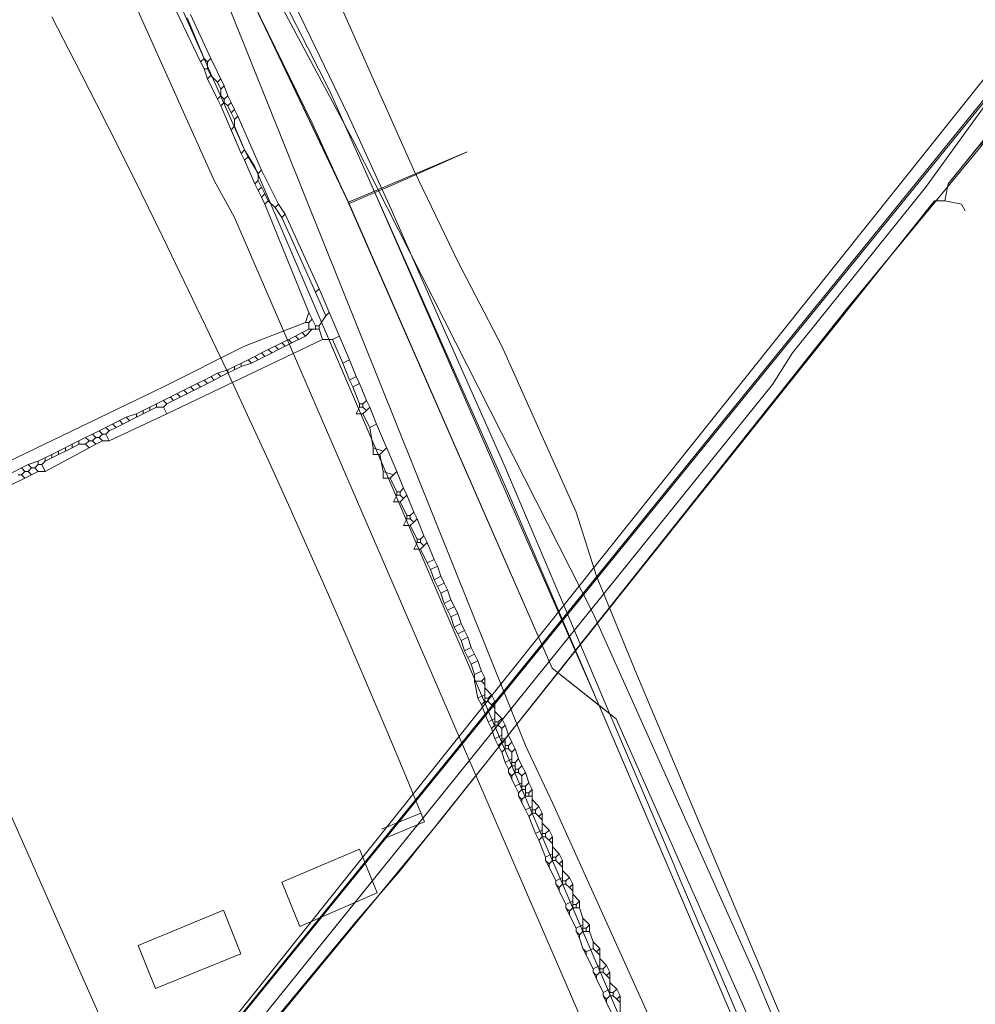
# Model space of a CAD drawing. Header units: metres. Extents: x 92810 to 93633, y 464687 to 465459.
# Tile 314 of 325: x 93539 to 93559, y 465242 to 465263. Entities that reach past the tile are written whole.
import ezdxf
from ezdxf.lldxf.tags import DXFTag

# ---------------------------------------------------------------- set-up
doc = ezdxf.new("R2010")
doc.units = ezdxf.units.M
for name, color, linetype, lineweight, transparency in [('B-OI-KL-DATA_BT NEDERLAND-G', 90, 'SI_B_DATA_BT_NEDERLAND', 18, 0.4), ('B-OI-KL-DATA_KPN-G', 90, 'SI_B_DATA_KPN', 18, 0.4), ('B-OI-KL-DATA_PRORAIL-G', 90, 'SI_B_DATA_PRORAIL', 18, 0.4), ('B-OI-KL-DATA_RELINED-G', 90, 'SI_B_DATA_RELINED', 18, 0.4), ('B-OI-KL-DATA_ZIGGO BV-G', 90, 'SI_B_DATA_ZIGGO', 18, 0.4), ('B-OI-KL-ET_LS_LIANDER-G', 190, 'SI_B_ET_LS_LIANDER', 18, 0.4), ('B-OI-KL-ET_LS_PRORAIL-G', 190, 'SI_B_ET_LS_PRORAIL', 18, 0.4), ('B-OI-KL-ET_MS_LIANDER-G', 130, 'SI_B_ET_MS_LIANDER', 18, 0.4), ('B-OI-KL-ET_MS_PRORAIL-G', 130, 'SI_B_ET_MS_PRORAIL', 18, 0.4), ('B-OI-KL-GAS_HD_LIANDER-G', 30, 'SI_B_GAS_HD_LIANDER', 18, 0.4), ('B-OI-KL-GAS_LD_LIANDER-G', 30, 'SI_B_GAS_LD_LIANDER', 18, 0.4), ('B-OI-KL-GAS_LD_PRORAIL-G', 30, 'SI_B_GAS_LD_PRORAIL', 18, 0.4), ('B-WE-KL-ET_LS-G', 190, 'KL-LS-N', 18, 0.4)]:
    doc.layers.add(name, color=color, linetype=linetype, lineweight=lineweight, transparency=transparency)
doc.styles.get("Standard").update_dxf_attribs({"font": 'isocp.shx'})
tags = doc.linetypes.add('KL-LS-N', pattern='A,4,-1,[103,NLCS.SHX,S=0.75,R=0,X=0,Y=0],-1,4,-1,["L",Standard,S=1,R=0,X=0,Y=-0.5],-2', length=13).pattern_tags.tags
tags[18] = DXFTag(74, 10)
doc.linetypes.add('SI_B_DATA_BT_NEDERLAND', pattern='A,5,-2,["BTN",Standard,S=1.5,R=0,X=-0.51,Y=-0.75],-7', length=14)
doc.linetypes.add('SI_B_DATA_KPN', pattern='A,5,-2,["KPN",Standard,S=1.5,R=0,X=-0.51,Y=-0.75],-8', length=15)
doc.linetypes.add('SI_B_DATA_PRORAIL', pattern='A,5,-2,["PRO-DATA",Standard,S=1.5,R=0,X=-0.51,Y=-0.75],-13', length=20)
doc.linetypes.add('SI_B_DATA_RELINED', pattern='A,5,-2,["REL-DATA",Standard,S=1.5,R=0,X=-0.51,Y=-0.75],-13', length=20)
doc.linetypes.add('SI_B_DATA_ZIGGO', pattern='A,5,-2,["ZIGGO",Standard,S=1.5,R=0,X=-0.51,Y=-0.75],-9', length=16)
doc.linetypes.add('SI_B_ET_LS_LIANDER', pattern='A,5,-2,["LI-LS",Standard,S=1.5,R=0,X=-0.51,Y=-0.75],-10', length=17)
doc.linetypes.add('SI_B_ET_LS_PRORAIL', pattern='A,5,-2,["PRO-LS",Standard,S=1.5,R=0,X=-0.51,Y=-0.75],-11', length=18)
doc.linetypes.add('SI_B_ET_MS_LIANDER', pattern='A,5,-2,["LI-MS",Standard,S=1.5,R=0,X=-0.51,Y=-0.75],-10', length=17)
doc.linetypes.add('SI_B_ET_MS_PRORAIL', pattern='A,5,-2,["PRO-MS",Standard,S=1.5,R=0,X=-0.51,Y=-0.75],-11', length=18)
doc.linetypes.add('SI_B_GAS_HD_LIANDER', pattern='A,5,-2,["LI-G-HD",Standard,S=1.5,R=0,X=-0.51,Y=-0.75],-11', length=18)
doc.linetypes.add('SI_B_GAS_LD_LIANDER', pattern='A,5,-2,["LI-G-LD",Standard,S=1.5,R=0,X=-0.51,Y=-0.75],-11', length=18)
doc.linetypes.add('SI_B_GAS_LD_PRORAIL', pattern='A,5,-2,["PRO-G-LD",Standard,S=1.5,R=0,X=-0.51,Y=-0.75],-12', length=19)

msp = doc.modelspace()

# ---------------------------------------------------------------- linework, layer by layer
at = {"layer": 'B-OI-KL-DATA_BT NEDERLAND-G', "flags": 128}
for points in [[(93554.47, 465254.94), (93554.89, 465255.61), (93557.7, 465259.1), (93564, 465267.8), (93575.2, 465281.7), (93583, 465290.8), (93593.9, 465305.5), (93601.6, 465314.4), (93607.8, 465322.3), (93609.881, 465324.861)], [(93449.45, 465144.86), (93449.2, 465142.6), (93450.7, 465141.6), (93457.7, 465136.81), (93459.84, 465138.95), (93462.9, 465142.6), (93497.1, 465184.7), (93498.1, 465186), (93523.5, 465217.3), (93528.8, 465223.9), (93529.6, 465224.1), (93530.32, 465225), (93554.47, 465254.94)], [(93529.6, 465224.1), (93530.322, 465225.004), (93554.47, 465254.94)]]:
    msp.add_lwpolyline(points, dxfattribs=at)
at = {"layer": 'B-OI-KL-DATA_KPN-G', "flags": 128}
for points in [[(93536.179, 465276.679), (93540.607, 465268.679), (93541.107, 465267.607), (93549.25, 465247.321), (93549.821, 465246.107), (93555.536, 465233.464)], [(93536.25, 465276.75), (93536.393, 465276.75), (93536.464, 465276.607), (93543.321, 465264.393), (93545.607, 465260.107), (93550.679, 465250.107), (93551.321, 465248.679), (93554.107, 465242.464), (93555.75, 465238.536), (93557.036, 465235.321)]]:
    msp.add_lwpolyline(points, dxfattribs=at)
at = {"layer": 'B-OI-KL-DATA_PRORAIL-G', "flags": 128}
msp.add_lwpolyline([(93450.179, 465128.464), (93450.464, 465128.607), (93451.893, 465130.536), (93452.536, 465131.25), (93479.893, 465163.107), (93488.893, 465173.821), (93489.321, 465174.25), (93491.821, 465176.036), (93492.107, 465176.321), (93499.536, 465185.75), (93511.179, 465201.464), (93516.179, 465208.393), (93516.393, 465208.607), (93521.964, 465215.821), (93522.25, 465216.107), (93529.321, 465223.536), (93533.607, 465228.964), (93536.107, 465231.964), (93547.464, 465245.75), (93556.036, 465256.536), (93558.75, 465259.821), (93570.464, 465274.25), (93576.036, 465281.179), (93576.536, 465282.25), (93576.75, 465282.536), (93580.464, 465287.679), (93582.25, 465290.464), (93582.893, 465291.321), (93587.107, 465295.679), (93591.821, 465302.107), (93592.321, 465302.679), (93606.607, 465320.821), (93608.821, 465323.536), (93609.821, 465324.679), (93609.821, 465324.893)], dxfattribs=at)
at = {"layer": 'B-OI-KL-DATA_RELINED-G', "flags": 128}
msp.add_lwpolyline([(93501.384, 465188.903), (93526.4, 465220.65), (93609.739, 465325.027)], dxfattribs=at)
at = {"layer": 'B-OI-KL-DATA_ZIGGO BV-G', "flags": 128}
for points in [[(93546.069, 465258.994), (93545.112, 465261.145), (93540.023, 465271.177), (93528.678, 465291.644)], [(93544.75, 465260.455), (93541.326, 465267.462), (93538.802, 465272.23), (93528.873, 465289.929)], [(93538.802, 465272.23), (93542.468, 465265.178), (93545.513, 465258.788), (93549.813, 465248.951)], [(93542.468, 465265.178), (93545.481, 465258.857)], [(93545.112, 465261.145), (93548.853, 465252.739), (93567.395, 465209.384)], [(93545.481, 465258.857), (93544.75, 465260.455)], [(93545.513, 465258.788), (93548.018, 465259.853)], [(93546.614, 465259.224), (93548.018, 465259.853)], [(93546.239, 465259.066), (93546.614, 465259.224)], [(93545.526, 465258.766), (93546.069, 465258.994)], [(93546.069, 465258.994), (93546.239, 465259.066)], [(93550.81, 465248.163), (93546.069, 465258.994)], [(93545.523, 465258.765), (93545.481, 465258.857)], [(93545.481, 465258.857), (93549.813, 465248.951)], [(93545.526, 465258.766), (93545.523, 465258.765)], [(93545.798, 465258.137), (93545.523, 465258.765)], [(93550.81, 465248.163), (93549.813, 465248.951), (93545.798, 465258.137)], [(93549.813, 465248.951), (93551.167, 465247.881)], [(93568.597, 465203.379), (93567.395, 465209.384), (93550.81, 465248.163)], [(93551.44, 465247.265), (93551.167, 465247.881), (93550.81, 465248.163)], [(93551.167, 465247.881), (93563.713, 465219.587), (93567.122, 465210.573)], [(93563.713, 465219.587), (93551.44, 465247.265)]]:
    msp.add_lwpolyline(points, dxfattribs=at)
at = {"layer": 'B-OI-KL-ET_LS_LIANDER-G'}
for p, q in [((93541.964, 465262.964), (93543.321, 465259.893)), ((93543.321, 465259.893), (93543.536, 465259.536)), ((93543.536, 465259.536), (93555.893, 465230.75)), ((93534.821, 465253.893), (93541.464, 465238.893))]:
    msp.add_line(p, q, dxfattribs=at)
at = {"layer": 'B-OI-KL-ET_LS_PRORAIL-G', "flags": 128}
for points in [[(93576.25, 465281.893), (93575.75, 465281.679), (93527.964, 465222.821), (93527.607, 465222.464), (93521.393, 465215.893), (93520.393, 465214.679), (93514.25, 465219.536), (93508.893, 465213.821), (93492.179, 465192.393)], [(93559.321, 465260.179), (93559.036, 465260.179), (93558.821, 465259.964), (93558.179, 465259.179), (93558.107, 465258.821)], [(93558.107, 465258.821), (93557.893, 465258.821), (93546.607, 465244.679), (93545.679, 465243.607), (93537.393, 465233.607), (93529.321, 465223.536), (93528.964, 465223.179), (93521.964, 465215.821), (93516.036, 465208.179), (93500.393, 465186.893), (93500.393, 465186.75), (93500.536, 465186.464), (93499.536, 465185.107), (93499.25, 465184.893), (93498.964, 465185.036)], [(93558.107, 465258.821), (93558.464, 465258.75), (93558.536, 465258.607)]]:
    msp.add_lwpolyline(points, dxfattribs=at)
at = {"layer": 'B-OI-KL-ET_MS_LIANDER-G'}
for p, q in [((93542.607, 465261.821), (93542.893, 465261.25)), ((93542.821, 465260.821), (93543.25, 465259.821)), ((93544.893, 465256.964), (93545.536, 465255.464)), ((93544.679, 465256.464), (93544.821, 465256.179)), ((93544.393, 465255.964), (93543.821, 465255.679)), ((93544.607, 465255.964), (93544.321, 465255.821)), ((93544.179, 465255.75), (93543.75, 465255.536)), ((93543.393, 465255.464), (93542.964, 465255.25)), ((93542.75, 465255.179), (93542.464, 465255.036)), ((93543.25, 465255.321), (93542.821, 465255.107)), ((93542.536, 465254.964), (93541.821, 465254.607)), ((93542.179, 465254.893), (93541.464, 465254.536)), ((93540.679, 465254.179), (93540.393, 465254.036)), ((93541.179, 465254.321), (93540.607, 465254.036)), ((93540.25, 465253.964), (93539.821, 465253.75)), ((93546.107, 465254.107), (93546.536, 465253.107)), ((93539.679, 465253.679), (93539.393, 465253.536)), ((93539.25, 465253.464), (93538.964, 465253.321)), ((93539.393, 465253.464), (93539.107, 465253.321)), ((93538.75, 465253.25), (93538.321, 465253.036)), ((93538.679, 465252.964), (93538.393, 465252.821)), ((93547.679, 465250.393), (93547.821, 465250.107)), ((93548.393, 465248.75), (93548.393, 465248.25)), ((93548.607, 465248.25), (93548.607, 465247.75)), ((93548.75, 465247.679), (93548.75, 465247.393)), ((93548.821, 465247.464), (93548.821, 465247.25)), ((93548.964, 465247.179), (93548.964, 465246.893)), ((93549.036, 465246.964), (93549.036, 465246.75)), ((93549.179, 465246.679), (93549.179, 465246.393)), ((93549.25, 465246.464), (93549.25, 465246.25)), ((93549.393, 465246.393), (93549.393, 465245.893)), ((93549.607, 465245.893), (93549.607, 465245.393)), ((93549.821, 465245.393), (93549.821, 465244.893)), ((93550.036, 465244.893), (93550.036, 465244.393)), ((93550.25, 465244.393), (93550.25, 465243.893)), ((93550.107, 465243.893), (93550.321, 465243.464)), ((93550.464, 465243.679), (93550.464, 465243.393)), ((93550.821, 465243.036), (93550.821, 465242.536)), ((93551.036, 465242.536), (93551.036, 465242.036)), ((93551.25, 465242.036), (93551.25, 465241.536))]:
    msp.add_line(p, q, dxfattribs=at)
at = {"layer": 'B-OI-KL-ET_MS_LIANDER-G', "flags": 128}
for points in [[(93541.679, 465263.25), (93542.393, 465261.75)], [(93542.107, 465262.679), (93542.464, 465261.821)], [(93542.179, 465262.75), (93542.607, 465261.821)], [(93542.464, 465261.821), (93542.393, 465261.75)], [(93542.464, 465261.821), (93542.536, 465261.75)], [(93542.607, 465261.821), (93542.536, 465261.75)], [(93542.393, 465261.75), (93542.464, 465261.607)], [(93542.536, 465261.75), (93542.536, 465261.607)], [(93542.464, 465261.607), (93542.536, 465261.607)], [(93542.464, 465261.607), (93542.536, 465261.393)], [(93542.536, 465261.607), (93542.607, 465261.464)], [(93542.607, 465261.464), (93542.536, 465261.393)], [(93542.607, 465261.464), (93542.75, 465261.321)], [(93542.536, 465261.393), (93542.75, 465260.964)], [(93542.821, 465261.393), (93542.75, 465261.321)], [(93542.75, 465261.321), (93542.821, 465261.179)], [(93542.893, 465261.25), (93542.821, 465261.179)], [(93542.893, 465261.25), (93542.964, 465261.036)], [(93542.821, 465261.036), (93542.75, 465260.964)], [(93542.821, 465261.179), (93542.821, 465261.036)], [(93542.821, 465261.036), (93542.893, 465260.964)], [(93542.964, 465261.036), (93542.893, 465260.964)], [(93542.964, 465261.036), (93543.036, 465260.893)], [(93542.75, 465260.964), (93542.821, 465260.821)], [(93542.893, 465260.893), (93542.821, 465260.821)], [(93542.893, 465260.964), (93542.893, 465260.893)], [(93542.893, 465260.893), (93542.964, 465260.821)], [(93543.036, 465260.893), (93542.964, 465260.821)], [(93542.964, 465260.821), (93543.036, 465260.679)], [(93543.036, 465260.893), (93543.107, 465260.75)], [(93543.107, 465260.75), (93543.036, 465260.679)], [(93543.036, 465260.679), (93543.107, 465260.536)], [(93543.107, 465260.75), (93543.179, 465260.607)], [(93543.179, 465260.607), (93543.107, 465260.536)], [(93543.179, 465260.607), (93543.679, 465259.464)], [(93543.107, 465260.393), (93543.036, 465260.321)], [(93543.107, 465260.536), (93543.107, 465260.393)], [(93543.107, 465260.393), (93543.321, 465259.893)], [(93543.321, 465259.893), (93543.25, 465259.821)], [(93543.25, 465259.821), (93543.321, 465259.679)], [(93543.321, 465259.893), (93543.393, 465259.75)], [(93543.393, 465259.75), (93543.321, 465259.679)], [(93543.393, 465259.75), (93543.607, 465259.393)], [(93543.321, 465259.679), (93543.536, 465259.179)], [(93543.679, 465259.464), (93543.607, 465259.393)], [(93543.607, 465259.393), (93543.607, 465259.25)], [(93543.679, 465259.464), (93544.036, 465258.75)], [(93543.607, 465259.25), (93543.536, 465259.179)], [(93543.536, 465259.179), (93543.607, 465259.036)], [(93543.607, 465259.25), (93543.679, 465259.107)], [(93543.679, 465259.107), (93543.607, 465259.036)], [(93543.607, 465259.036), (93543.679, 465258.893)], [(93543.679, 465259.107), (93543.75, 465258.964)], [(93543.75, 465258.964), (93543.679, 465258.893)], [(93543.75, 465258.964), (93543.821, 465258.821)], [(93543.679, 465258.893), (93543.75, 465258.75)], [(93543.821, 465258.821), (93543.75, 465258.75)], [(93543.75, 465258.75), (93544.679, 465256.464)], [(93543.821, 465258.821), (93543.964, 465258.679)], [(93544.036, 465258.75), (93543.964, 465258.679)], [(93544.036, 465258.75), (93544.179, 465258.536)], [(93543.964, 465258.679), (93544.107, 465258.464)], [(93544.179, 465258.536), (93544.107, 465258.464)], [(93544.179, 465258.536), (93544.893, 465256.964)], [(93544.107, 465258.464), (93544.821, 465256.893)], [(93544.893, 465256.964), (93544.821, 465256.893)], [(93544.821, 465256.893), (93545.036, 465256.393)], [(93544.679, 465256.464), (93544.607, 465256.25)], [(93545.107, 465256.464), (93545.036, 465256.393)], [(93544.607, 465256.25), (93543.321, 465255.75), (93541.607, 465254.893), (93535.964, 465252.179), (93535.964, 465251.893)], [(93544.607, 465256.25), (93544.679, 465256.25)], [(93544.75, 465256.321), (93544.679, 465256.25)], [(93544.679, 465256.25), (93544.679, 465256.107)], [(93545.036, 465256.393), (93544.893, 465256.179)], [(93544.536, 465256.036), (93544.393, 465255.964)], [(93544.679, 465256.107), (93544.536, 465256.036)], [(93544.536, 465256.036), (93544.607, 465255.964)], [(93544.75, 465256.107), (93544.607, 465255.964)], [(93544.679, 465256.107), (93544.893, 465256.107)], [(93544.821, 465256.179), (93544.893, 465256.179)], [(93544.821, 465256.179), (93544.821, 465256.107)], [(93544.893, 465256.179), (93544.893, 465256.107)], [(93544.893, 465256.107), (93544.964, 465255.893)], [(93544.964, 465255.893), (93541.679, 465254.321)], [(93544.107, 465255.821), (93544.179, 465255.75)], [(93544.321, 465255.821), (93544.179, 465255.75)], [(93544.25, 465255.893), (93544.321, 465255.821)], [(93544.393, 465255.964), (93544.464, 465255.893)], [(93544.964, 465255.893), (93545.179, 465255.893)], [(93545.321, 465255.964), (93545.179, 465255.893)], [(93545.179, 465255.893), (93545.393, 465255.393)], [(93543.679, 465255.607), (93543.536, 465255.536)], [(93543.821, 465255.679), (93543.679, 465255.607)], [(93543.679, 465255.607), (93543.75, 465255.536)], [(93543.821, 465255.679), (93543.893, 465255.607)], [(93543.964, 465255.75), (93544.036, 465255.679)], [(93543.25, 465255.393), (93543.25, 465255.321)], [(93543.464, 465255.393), (93543.25, 465255.321)], [(93543.536, 465255.536), (93543.393, 465255.464)], [(93543.393, 465255.464), (93543.464, 465255.393)], [(93543.607, 465255.464), (93543.464, 465255.393)], [(93543.536, 465255.536), (93543.607, 465255.464)], [(93543.75, 465255.536), (93543.607, 465255.464)], [(93545.536, 465255.464), (93545.393, 465255.393)], [(93545.393, 465255.393), (93545.536, 465255.036)], [(93545.536, 465255.464), (93545.679, 465255.107)], [(93542.964, 465255.25), (93542.75, 465255.179)], [(93542.75, 465255.179), (93542.821, 465255.107)], [(93542.964, 465255.25), (93542.964, 465255.179)], [(93543.107, 465255.321), (93543.107, 465255.25)], [(93542.321, 465254.964), (93542.179, 465254.893)], [(93542.464, 465255.036), (93542.321, 465254.964)], [(93542.321, 465254.964), (93542.393, 465254.893)], [(93542.464, 465255.036), (93542.536, 465254.964)], [(93542.679, 465255.036), (93542.536, 465254.964)], [(93542.607, 465255.107), (93542.679, 465255.036)], [(93542.821, 465255.107), (93542.679, 465255.036)], [(93545.679, 465255.107), (93545.536, 465255.036)], [(93545.536, 465255.036), (93545.607, 465254.893)], [(93545.75, 465254.964), (93545.607, 465254.893)], [(93545.679, 465255.107), (93545.75, 465254.964)], [(93545.75, 465254.964), (93545.893, 465254.607)], [(93541.893, 465254.75), (93541.964, 465254.679)], [(93542.036, 465254.821), (93542.107, 465254.75)], [(93542.179, 465254.893), (93542.25, 465254.821)], [(93545.607, 465254.893), (93545.75, 465254.536)], [(93541.607, 465254.607), (93541.679, 465254.536)], [(93541.821, 465254.607), (93541.679, 465254.536)], [(93541.75, 465254.679), (93541.821, 465254.607)], [(93545.893, 465254.607), (93545.821, 465254.536)], [(93545.893, 465254.607), (93545.964, 465254.464)], [(93541.179, 465254.393), (93541.036, 465254.321)], [(93541.321, 465254.464), (93541.179, 465254.393)], [(93541.179, 465254.393), (93541.179, 465254.321)], [(93541.321, 465254.393), (93541.179, 465254.321)], [(93541.464, 465254.536), (93541.321, 465254.464)], [(93541.321, 465254.464), (93541.321, 465254.393)], [(93541.464, 465254.464), (93541.321, 465254.393)], [(93541.464, 465254.536), (93541.464, 465254.464)], [(93541.464, 465254.464), (93541.607, 465254.464)], [(93541.679, 465254.536), (93541.607, 465254.464)], [(93541.607, 465254.464), (93541.679, 465254.321)], [(93545.75, 465254.464), (93545.679, 465254.321), (93545.821, 465254.321)], [(93545.75, 465254.536), (93545.821, 465254.536)], [(93545.75, 465254.536), (93545.75, 465254.464)], [(93545.75, 465254.464), (93545.821, 465254.464)], [(93545.821, 465254.536), (93545.821, 465254.464)], [(93545.821, 465254.464), (93545.893, 465254.393)], [(93545.893, 465254.393), (93545.821, 465254.321)], [(93545.964, 465254.464), (93545.893, 465254.393)], [(93545.964, 465254.464), (93546.107, 465254.107)], [(93541.679, 465254.321), (93540.464, 465253.75)], [(93540.821, 465254.25), (93540.679, 465254.179)], [(93540.679, 465254.179), (93540.75, 465254.107)], [(93541.036, 465254.321), (93540.821, 465254.25)], [(93540.821, 465254.25), (93540.893, 465254.179)], [(93541.036, 465254.321), (93541.036, 465254.25)], [(93545.821, 465254.321), (93545.964, 465254.036)], [(93540.393, 465254.036), (93540.25, 465253.964)], [(93540.25, 465253.964), (93540.321, 465253.893)], [(93540.393, 465254.036), (93540.464, 465253.964)], [(93540.464, 465253.964), (93540.393, 465253.893)], [(93540.607, 465254.036), (93540.464, 465253.964)], [(93540.536, 465254.107), (93540.607, 465254.036)], [(93546.107, 465254.107), (93545.964, 465254.036)], [(93545.964, 465254.036), (93546.036, 465253.607)], [(93539.821, 465253.75), (93539.679, 465253.679)], [(93539.821, 465253.75), (93539.821, 465253.679)], [(93539.964, 465253.821), (93540.036, 465253.75)], [(93540.036, 465253.75), (93539.964, 465253.679)], [(93540.036, 465253.75), (93540.107, 465253.75)], [(93540.107, 465253.893), (93540.179, 465253.821)], [(93540.179, 465253.821), (93540.107, 465253.75)], [(93540.107, 465253.75), (93540.179, 465253.679)], [(93540.179, 465253.821), (93540.25, 465253.821)], [(93540.321, 465253.75), (93540.179, 465253.679)], [(93540.321, 465253.893), (93540.25, 465253.821)], [(93540.25, 465253.821), (93540.321, 465253.75)], [(93540.321, 465253.893), (93540.393, 465253.893)], [(93540.321, 465253.75), (93540.464, 465253.75)], [(93540.393, 465253.893), (93540.464, 465253.75)], [(93540.036, 465253.607), (93539.107, 465253.107)], [(93539.393, 465253.536), (93539.25, 465253.464)], [(93539.393, 465253.536), (93539.393, 465253.464)], [(93539.536, 465253.536), (93539.393, 465253.464)], [(93539.536, 465253.607), (93539.536, 465253.536)], [(93539.679, 465253.607), (93539.536, 465253.536)], [(93539.679, 465253.679), (93539.679, 465253.607)], [(93539.821, 465253.679), (93539.679, 465253.607)], [(93539.821, 465253.679), (93539.964, 465253.679)], [(93539.964, 465253.679), (93540.036, 465253.607)], [(93540.179, 465253.679), (93540.036, 465253.607)], [(93546.036, 465253.607), (93546.25, 465253.536)], [(93546.036, 465253.607), (93546.036, 465253.464), (93546.179, 465253.464)], [(93546.25, 465253.536), (93546.179, 465253.464)], [(93546.321, 465253.607), (93546.25, 465253.536)], [(93538.964, 465253.321), (93538.75, 465253.25)], [(93538.964, 465253.321), (93538.964, 465253.25)], [(93539.107, 465253.321), (93539.036, 465253.25)], [(93539.107, 465253.393), (93539.107, 465253.321)], [(93539.25, 465253.464), (93539.25, 465253.393)], [(93546.179, 465253.464), (93546.25, 465253.107)], [(93538.607, 465253.179), (93538.679, 465253.107)], [(93538.679, 465253.107), (93538.607, 465253.036)], [(93538.679, 465253.107), (93538.75, 465253.107)], [(93538.75, 465253.25), (93538.821, 465253.179)], [(93538.821, 465253.179), (93538.75, 465253.107)], [(93538.75, 465253.107), (93538.821, 465253.036)], [(93538.821, 465253.179), (93538.893, 465253.179)], [(93538.964, 465253.107), (93538.821, 465253.036)], [(93538.964, 465253.25), (93538.893, 465253.179)], [(93538.893, 465253.179), (93538.964, 465253.107)], [(93538.964, 465253.25), (93539.036, 465253.25)], [(93538.964, 465253.107), (93539.107, 465253.107)], [(93539.036, 465253.25), (93539.107, 465253.107)], [(93546.25, 465253.107), (93546.464, 465253.036)], [(93546.25, 465253.107), (93546.25, 465252.964), (93546.393, 465252.964)], [(93546.536, 465253.107), (93546.464, 465253.036)], [(93546.536, 465253.107), (93546.679, 465252.75)], [(93538.536, 465253.036), (93538.607, 465253.036)], [(93538.607, 465253.036), (93538.679, 465252.964)], [(93538.821, 465253.036), (93538.679, 465252.964)], [(93546.464, 465253.036), (93546.393, 465252.964)], [(93546.393, 465252.964), (93546.536, 465252.679)], [(93546.536, 465252.679), (93546.607, 465252.679)], [(93546.536, 465252.679), (93546.536, 465252.607)], [(93546.679, 465252.75), (93546.607, 465252.679)], [(93546.607, 465252.679), (93546.607, 465252.607)], [(93546.679, 465252.75), (93546.75, 465252.607)], [(93546.536, 465252.607), (93546.464, 465252.464), (93546.607, 465252.464)], [(93546.536, 465252.607), (93546.607, 465252.607)], [(93546.607, 465252.607), (93546.679, 465252.536)], [(93546.679, 465252.536), (93546.607, 465252.464)], [(93546.607, 465252.464), (93546.75, 465252.179)], [(93546.75, 465252.607), (93546.679, 465252.536)], [(93546.75, 465252.607), (93546.893, 465252.25)], [(93546.75, 465252.107), (93546.679, 465251.964), (93546.821, 465251.964)], [(93546.75, 465252.179), (93546.821, 465252.179)], [(93546.75, 465252.179), (93546.75, 465252.107)], [(93546.75, 465252.107), (93546.821, 465252.107)], [(93546.893, 465252.25), (93546.821, 465252.179)], [(93546.821, 465252.179), (93546.821, 465252.107)], [(93546.821, 465252.107), (93546.893, 465252.036)], [(93546.893, 465252.25), (93546.964, 465252.107)], [(93546.964, 465252.107), (93546.893, 465252.036)], [(93546.964, 465252.107), (93547.107, 465251.75)], [(93546.893, 465252.036), (93546.821, 465251.964)], [(93546.821, 465251.964), (93546.964, 465251.679)], [(93546.964, 465251.679), (93547.036, 465251.679)], [(93546.964, 465251.679), (93546.964, 465251.607)], [(93547.107, 465251.75), (93547.036, 465251.679)], [(93547.036, 465251.679), (93547.036, 465251.607)], [(93547.107, 465251.75), (93547.179, 465251.607)], [(93546.964, 465251.607), (93546.893, 465251.464), (93547.036, 465251.464)], [(93546.964, 465251.607), (93547.036, 465251.607)], [(93547.036, 465251.607), (93547.107, 465251.536)], [(93547.107, 465251.536), (93547.036, 465251.464)], [(93547.036, 465251.464), (93547.179, 465251.179)], [(93547.179, 465251.607), (93547.107, 465251.536)], [(93547.179, 465251.607), (93547.321, 465251.25)], [(93547.321, 465251.25), (93547.179, 465251.179)], [(93547.321, 465251.25), (93547.393, 465251.107)], [(93547.179, 465251.179), (93547.25, 465251.036)], [(93547.393, 465251.107), (93547.25, 465251.036)], [(93547.25, 465251.036), (93547.321, 465250.821)], [(93547.393, 465251.107), (93547.464, 465250.893)], [(93547.464, 465250.893), (93547.321, 465250.821)], [(93547.321, 465250.821), (93547.393, 465250.679)], [(93547.464, 465250.893), (93547.536, 465250.75)], [(93547.536, 465250.75), (93547.393, 465250.679)], [(93547.393, 465250.679), (93547.464, 465250.536)], [(93547.607, 465250.607), (93547.464, 465250.536)], [(93547.536, 465250.75), (93547.607, 465250.607)], [(93547.607, 465250.607), (93547.679, 465250.393)], [(93547.464, 465250.536), (93547.536, 465250.321)], [(93547.679, 465250.393), (93547.536, 465250.321)], [(93547.536, 465250.321), (93547.607, 465250.179)], [(93547.75, 465250.25), (93547.607, 465250.179)], [(93547.607, 465250.179), (93547.679, 465250.036)], [(93547.821, 465250.107), (93547.679, 465250.036)], [(93547.679, 465250.036), (93547.75, 465249.821)], [(93547.821, 465250.107), (93547.893, 465249.893)], [(93547.893, 465249.893), (93547.75, 465249.821)], [(93547.75, 465249.821), (93547.821, 465249.679)], [(93547.893, 465249.893), (93547.964, 465249.75)], [(93547.964, 465249.75), (93547.821, 465249.679)], [(93547.821, 465249.679), (93547.893, 465249.536)], [(93548.036, 465249.607), (93547.893, 465249.536)], [(93547.964, 465249.75), (93548.036, 465249.607)], [(93548.036, 465249.607), (93548.107, 465249.393)], [(93547.893, 465249.536), (93547.964, 465249.321)], [(93548.107, 465249.393), (93547.964, 465249.321)], [(93548.107, 465249.393), (93548.179, 465249.25)], [(93547.964, 465249.321), (93548.036, 465249.179)], [(93548.179, 465249.25), (93548.036, 465249.179)], [(93548.036, 465249.179), (93548.107, 465249.036)], [(93548.179, 465249.25), (93548.25, 465249.107)], [(93548.25, 465249.107), (93548.107, 465249.036)], [(93548.107, 465249.036), (93548.179, 465248.821)], [(93548.25, 465249.107), (93548.321, 465248.893)], [(93548.321, 465248.893), (93548.179, 465248.821)], [(93548.179, 465248.821), (93548.179, 465248.679)], [(93548.321, 465248.893), (93548.393, 465248.75)], [(93548.393, 465248.75), (93548.321, 465248.679)], [(93548.179, 465248.679), (93548.321, 465248.679)], [(93548.179, 465248.679), (93548.25, 465248.321)], [(93548.321, 465248.679), (93548.393, 465248.607)], [(93548.393, 465248.536), (93548.536, 465248.393)], [(93548.393, 465248.393), (93548.25, 465248.321)], [(93548.25, 465248.321), (93548.321, 465248.179)], [(93548.393, 465248.321), (93548.464, 465248.321)], [(93548.536, 465248.393), (93548.464, 465248.321)], [(93548.464, 465248.321), (93548.464, 465248.25)], [(93548.536, 465248.393), (93548.607, 465248.25)], [(93548.393, 465248.25), (93548.321, 465248.179)], [(93548.321, 465248.179), (93548.464, 465247.821)], [(93548.393, 465248.25), (93548.464, 465248.25)], [(93548.464, 465248.25), (93548.536, 465248.179)], [(93548.607, 465248.25), (93548.536, 465248.179)], [(93548.536, 465248.179), (93548.607, 465248.107)], [(93548.607, 465247.893), (93548.464, 465247.821)], [(93548.607, 465248.036), (93548.75, 465247.893)], [(93548.75, 465247.893), (93548.679, 465247.821)], [(93548.75, 465247.893), (93548.821, 465247.75)], [(93548.464, 465247.821), (93548.536, 465247.679)], [(93548.607, 465247.75), (93548.536, 465247.679)], [(93548.607, 465247.821), (93548.679, 465247.821)], [(93548.607, 465247.75), (93548.679, 465247.75)], [(93548.679, 465247.821), (93548.679, 465247.75)], [(93548.679, 465247.75), (93548.75, 465247.679)], [(93548.821, 465247.75), (93548.75, 465247.679)], [(93548.821, 465247.75), (93548.893, 465247.536)], [(93548.536, 465247.679), (93548.607, 465247.464)], [(93548.75, 465247.536), (93548.607, 465247.464)], [(93548.893, 465247.536), (93548.821, 465247.464)], [(93548.893, 465247.536), (93548.964, 465247.393)], [(93548.607, 465247.464), (93548.679, 465247.321)], [(93548.75, 465247.393), (93548.679, 465247.321)], [(93548.679, 465247.321), (93548.75, 465247.179)], [(93548.75, 465247.464), (93548.821, 465247.464)], [(93548.75, 465247.393), (93548.821, 465247.393)], [(93548.821, 465247.321), (93548.893, 465247.321)], [(93548.964, 465247.393), (93548.893, 465247.321)], [(93548.893, 465247.321), (93548.893, 465247.25)], [(93548.964, 465247.393), (93549.036, 465247.25)], [(93548.821, 465247.25), (93548.75, 465247.179)], [(93548.75, 465247.179), (93548.821, 465246.964)], [(93548.821, 465247.25), (93548.893, 465247.25)], [(93548.893, 465247.25), (93548.964, 465247.179)], [(93549.036, 465247.25), (93548.964, 465247.179)], [(93549.036, 465247.25), (93549.107, 465247.036)], [(93548.964, 465247.036), (93548.821, 465246.964)], [(93548.821, 465246.964), (93548.893, 465246.821)], [(93548.964, 465246.893), (93548.893, 465246.821)], [(93548.964, 465246.964), (93549.036, 465246.964)], [(93548.964, 465246.893), (93549.036, 465246.893)], [(93549.107, 465247.036), (93549.036, 465246.964)], [(93549.107, 465247.036), (93549.179, 465246.893)], [(93549.179, 465246.893), (93549.107, 465246.821)], [(93549.179, 465246.893), (93549.25, 465246.75)], [(93548.893, 465246.821), (93548.893, 465246.75)], [(93548.893, 465246.75), (93548.964, 465246.679)], [(93548.893, 465246.75), (93548.964, 465246.607)], [(93549.036, 465246.75), (93548.964, 465246.679)], [(93548.964, 465246.679), (93548.964, 465246.607)], [(93549.036, 465246.821), (93549.107, 465246.821)], [(93549.036, 465246.75), (93549.107, 465246.75)], [(93549.107, 465246.821), (93549.107, 465246.75)], [(93549.107, 465246.75), (93549.179, 465246.679)], [(93549.25, 465246.75), (93549.179, 465246.679)], [(93549.25, 465246.75), (93549.321, 465246.536)], [(93548.964, 465246.607), (93549.036, 465246.464)], [(93549.179, 465246.536), (93549.036, 465246.464)], [(93549.036, 465246.464), (93549.107, 465246.321)], [(93549.179, 465246.464), (93549.25, 465246.464)], [(93549.321, 465246.536), (93549.25, 465246.464)], [(93549.321, 465246.536), (93549.393, 465246.393)], [(93549.179, 465246.393), (93549.107, 465246.321)], [(93549.107, 465246.321), (93549.107, 465246.25)], [(93549.107, 465246.25), (93549.179, 465246.179)], [(93549.107, 465246.25), (93549.179, 465246.107)], [(93549.179, 465246.393), (93549.25, 465246.393)], [(93549.25, 465246.25), (93549.179, 465246.179)], [(93549.25, 465246.321), (93549.321, 465246.321)], [(93549.25, 465246.25), (93549.393, 465246.25)], [(93549.393, 465246.393), (93549.321, 465246.321)], [(93549.321, 465246.321), (93549.321, 465246.25)], [(93549.179, 465246.179), (93549.179, 465246.107)], [(93549.179, 465246.107), (93549.25, 465245.964)], [(93549.393, 465246.036), (93549.25, 465245.964)], [(93549.393, 465246.179), (93549.536, 465246.036)], [(93549.536, 465246.036), (93549.464, 465245.964)], [(93549.536, 465246.036), (93549.607, 465245.893)], [(93549.25, 465245.964), (93549.321, 465245.821)], [(93549.393, 465245.893), (93549.321, 465245.821)], [(93549.321, 465245.821), (93549.464, 465245.464)], [(93549.393, 465245.964), (93549.464, 465245.964)], [(93549.393, 465245.893), (93549.464, 465245.893)], [(93549.464, 465245.964), (93549.464, 465245.893)], [(93549.464, 465245.893), (93549.536, 465245.821)], [(93549.607, 465245.893), (93549.536, 465245.821)], [(93549.536, 465245.821), (93549.607, 465245.75)], [(93549.607, 465245.679), (93549.75, 465245.536)], [(93549.607, 465245.536), (93549.464, 465245.464)], [(93549.464, 465245.464), (93549.536, 465245.321)], [(93549.607, 465245.464), (93549.679, 465245.464)], [(93549.75, 465245.536), (93549.679, 465245.464)], [(93549.679, 465245.464), (93549.679, 465245.393)], [(93549.75, 465245.536), (93549.821, 465245.393)], [(93549.607, 465245.393), (93549.536, 465245.321)], [(93549.536, 465245.321), (93549.679, 465244.964)], [(93549.607, 465245.393), (93549.679, 465245.393)], [(93549.679, 465245.393), (93549.821, 465245.25)], [(93549.821, 465245.393), (93549.75, 465245.321)], [(93549.821, 465245.036), (93549.679, 465244.964)], [(93549.821, 465245.179), (93549.964, 465245.036)], [(93549.964, 465245.036), (93549.893, 465244.964)], [(93549.964, 465245.036), (93550.036, 465244.893)], [(93549.679, 465244.964), (93549.679, 465244.893)], [(93549.679, 465244.893), (93549.75, 465244.821)], [(93549.679, 465244.893), (93549.75, 465244.75)], [(93549.821, 465244.893), (93549.75, 465244.821)], [(93549.75, 465244.821), (93549.75, 465244.75)], [(93549.821, 465244.964), (93549.893, 465244.964)], [(93549.821, 465244.893), (93549.893, 465244.893)], [(93549.893, 465244.964), (93549.893, 465244.893)], [(93549.893, 465244.893), (93549.964, 465244.821)], [(93550.036, 465244.893), (93549.964, 465244.821)], [(93549.964, 465244.821), (93550.036, 465244.75)], [(93549.75, 465244.75), (93549.893, 465244.464)], [(93550.036, 465244.679), (93550.179, 465244.536)], [(93550.036, 465244.536), (93549.893, 465244.464)], [(93549.893, 465244.464), (93549.893, 465244.393)], [(93549.893, 465244.393), (93549.964, 465244.321)], [(93549.893, 465244.393), (93549.964, 465244.25)], [(93550.036, 465244.393), (93549.964, 465244.321)], [(93550.036, 465244.464), (93550.107, 465244.464)], [(93550.036, 465244.393), (93550.107, 465244.393)], [(93550.179, 465244.536), (93550.107, 465244.464)], [(93550.107, 465244.464), (93550.107, 465244.393)], [(93550.107, 465244.393), (93550.179, 465244.321)], [(93550.179, 465244.536), (93550.25, 465244.393)], [(93550.25, 465244.393), (93550.179, 465244.321)], [(93549.964, 465244.321), (93549.964, 465244.25)], [(93549.964, 465244.25), (93550.107, 465243.964)], [(93550.179, 465244.321), (93550.25, 465244.25)], [(93550.25, 465244.179), (93550.393, 465244.036)], [(93550.25, 465244.036), (93550.107, 465243.964)], [(93550.107, 465243.964), (93550.107, 465243.893)], [(93550.25, 465243.964), (93550.321, 465243.964)], [(93550.393, 465244.036), (93550.321, 465243.964)], [(93550.321, 465243.964), (93550.321, 465243.893)], [(93550.393, 465244.036), (93550.393, 465243.893)], [(93550.107, 465243.893), (93550.179, 465243.821)], [(93550.25, 465243.893), (93550.179, 465243.821)], [(93550.179, 465243.821), (93550.179, 465243.75)], [(93550.25, 465243.893), (93550.393, 465243.893)], [(93550.393, 465243.893), (93550.464, 465243.679)], [(93550.464, 465243.536), (93550.321, 465243.464)], [(93550.464, 465243.679), (93550.607, 465243.536)], [(93550.607, 465243.536), (93550.536, 465243.464)], [(93550.607, 465243.536), (93550.607, 465243.393)], [(93550.321, 465243.464), (93550.321, 465243.393)], [(93550.321, 465243.393), (93550.393, 465243.321)], [(93550.321, 465243.393), (93550.393, 465243.25)], [(93550.464, 465243.393), (93550.393, 465243.321)], [(93550.393, 465243.321), (93550.393, 465243.25)], [(93550.464, 465243.464), (93550.536, 465243.464)], [(93550.464, 465243.393), (93550.607, 465243.393)], [(93550.536, 465243.464), (93550.536, 465243.393)], [(93550.607, 465243.393), (93550.679, 465243.179)], [(93550.393, 465243.25), (93550.464, 465243.036)], [(93550.679, 465243.179), (93550.821, 465243.036)], [(93550.679, 465243.179), (93550.679, 465243.036)], [(93550.464, 465243.036), (93550.536, 465242.964)], [(93550.464, 465243.036), (93550.536, 465242.893)], [(93550.679, 465243.036), (93550.536, 465242.964)], [(93550.536, 465242.964), (93550.536, 465242.893)], [(93550.679, 465243.036), (93550.75, 465242.964)], [(93550.821, 465243.036), (93550.75, 465242.964)], [(93550.75, 465242.964), (93550.821, 465242.893)], [(93550.536, 465242.893), (93550.679, 465242.607)], [(93550.821, 465242.821), (93550.964, 465242.679)], [(93550.821, 465242.679), (93550.679, 465242.607)], [(93550.679, 465242.607), (93550.679, 465242.536)], [(93550.679, 465242.536), (93550.75, 465242.464)], [(93550.679, 465242.536), (93550.75, 465242.393)], [(93550.821, 465242.536), (93550.75, 465242.464)], [(93550.821, 465242.607), (93550.893, 465242.607)], [(93550.821, 465242.536), (93550.893, 465242.536)], [(93550.964, 465242.679), (93550.893, 465242.607)], [(93550.893, 465242.607), (93550.893, 465242.536)], [(93550.893, 465242.536), (93550.964, 465242.464)], [(93550.964, 465242.679), (93551.036, 465242.536)], [(93551.036, 465242.536), (93550.964, 465242.464)], [(93550.75, 465242.464), (93550.75, 465242.393)], [(93550.75, 465242.393), (93550.893, 465242.107)], [(93550.964, 465242.464), (93551.036, 465242.393)], [(93551.036, 465242.321), (93551.179, 465242.179)], [(93551.036, 465242.179), (93550.893, 465242.107)], [(93550.893, 465242.107), (93550.893, 465242.036)], [(93551.036, 465242.107), (93551.107, 465242.107)], [(93551.179, 465242.179), (93551.107, 465242.107)], [(93551.107, 465242.107), (93551.107, 465242.036)], [(93551.179, 465242.179), (93551.25, 465242.036)], [(93550.893, 465242.036), (93550.964, 465241.964)], [(93550.893, 465242.036), (93550.964, 465241.893)], [(93551.036, 465242.036), (93550.964, 465241.964)], [(93550.964, 465241.964), (93550.964, 465241.893)], [(93550.964, 465241.893), (93551.107, 465241.607)], [(93551.036, 465242.036), (93551.107, 465242.036)], [(93551.107, 465242.036), (93551.179, 465241.964)], [(93551.25, 465242.036), (93551.179, 465241.964)], [(93551.179, 465241.964), (93551.25, 465241.893)]]:
    msp.add_lwpolyline(points, dxfattribs=at)
at = {"layer": 'B-OI-KL-ET_MS_PRORAIL-G', "flags": 128}
for points in [[(93589.107, 465298.107), (93587.393, 465295.964), (93586.893, 465295.464), (93582.75, 465291.179), (93580.679, 465287.964), (93579.893, 465286.893), (93576.964, 465282.893), (93576.464, 465282.107), (93576.036, 465281.179), (93575.821, 465280.893), (93570.25, 465274.107), (93558.179, 465259.179), (93558.107, 465258.821)], [(93558.107, 465258.821), (93557.893, 465258.821), (93546.607, 465244.679), (93545.679, 465243.607), (93537.393, 465233.607), (93529.321, 465223.536), (93528.964, 465223.179), (93521.964, 465215.821), (93520.464, 465213.893), (93520.464, 465213.607)], [(93558.107, 465258.821), (93558.464, 465258.75), (93558.536, 465258.607)]]:
    msp.add_lwpolyline(points, dxfattribs=at)
at = {"layer": 'B-OI-KL-GAS_HD_LIANDER-G', "flags": 128}
msp.add_lwpolyline([(93486.536, 465306.464), (93491.607, 465309.464), (93493.964, 465310.964), (93503.821, 465317.107), (93508.393, 465319.821), (93508.893, 465320.179), (93509.464, 465320.607), (93509.679, 465320.607), (93517.25, 465306.393), (93518.107, 465304.893), (93534.393, 465275.607), (93535.536, 465273.321), (93536.179, 465272.25), (93538.393, 465268.179), (93540.821, 465263.393), (93542.679, 465259.25), (93543.107, 465258.464), (93561.75, 465215.393), (93565.536, 465206.321), (93566.964, 465202.107), (93567.107, 465201.464), (93567.036, 465201.393)], dxfattribs=at)
at = {"layer": 'B-OI-KL-GAS_LD_LIANDER-G', "flags": 128}
msp.add_lwpolyline([(93525.321, 465295.821), (93525.679, 465296.036), (93526.25, 465296.036), (93527.25, 465295.821), (93535.179, 465280.75), (93535.893, 465279.536), (93543.75, 465266.536), (93546.893, 465259.464), (93547.821, 465257.536), (93548.75, 465255.75), (93550.321, 465252.25), (93550.75, 465250.893), (93551.607, 465248.821), (93564.821, 465217.464), (93566.893, 465212.25), (93568.179, 465207.964), (93568.821, 465205.536), (93569.107, 465204.107)], dxfattribs=at)
at = {"layer": 'B-OI-KL-GAS_LD_PRORAIL-G', "flags": 128}
msp.add_lwpolyline([(93583.964, 465290.464), (93583.25, 465290.821), (93528.607, 465223.607), (93527.607, 465222.464), (93524.393, 465218.964), (93524.25, 465218.964), (93521.107, 465215.536), (93520.393, 465214.607), (93514.25, 465219.536), (93508.893, 465213.821), (93475.179, 465170.75), (93440.107, 465124.25), (93439.393, 465123.393), (93424.036, 465105.036), (93421.036, 465100.893)], dxfattribs=at)
at = {"layer": 'B-WE-KL-ET_LS-G'}
for points in [[(93543.429, 465264.916), (93544.615, 465262.476)], [(93539.248, 465262.701), (93539.727, 465261.777), (93540.201, 465260.85), (93540.67, 465259.921), (93541.134, 465258.989), (93541.593, 465258.055), (93542.048, 465257.119), (93542.498, 465256.18), (93542.943, 465255.239), (93543.382, 465254.296), (93543.818, 465253.351), (93544.248, 465252.403), (93544.673, 465251.453), (93545.093, 465250.501), (93545.509, 465249.546), (93545.919, 465248.59), (93546.324, 465247.631), (93546.725, 465246.67), (93547.12, 465245.708)], [(93544.615, 465262.476), (93545.51, 465260.627)], [(93545.51, 465260.627), (93546.417, 465258.645)], [(93546.417, 465258.645), (93547.485, 465256.206)], [(93547.485, 465256.206), (93548.797, 465253.258)], [(93548.797, 465253.258), (93550.111, 465250.161)], [(93550.111, 465250.161), (93550.457, 465249.348)], [(93550.457, 465249.348), (93550.902, 465248.299)], [(93550.902, 465248.299), (93552.392, 465244.793)], [(93546.212, 465245.551), (93547.045, 465245.893)], [(93546.288, 465245.365), (93547.12, 465245.708)], [(93544.487, 465243.502), (93546.124, 465244.207), (93545.748, 465245.134), (93544.111, 465244.434), (93544.487, 465243.502)], [(93552.392, 465244.793), (93552.438, 465244.684)], [(93552.438, 465244.684), (93554.261, 465240.394)], [(93541.438, 465242.192), (93543.24, 465242.92), (93542.879, 465243.843), (93541.073, 465243.097), (93541.438, 465242.192)]]:
    msp.add_lwpolyline(points, dxfattribs=at)

doc.saveas('drawing.dxf')
